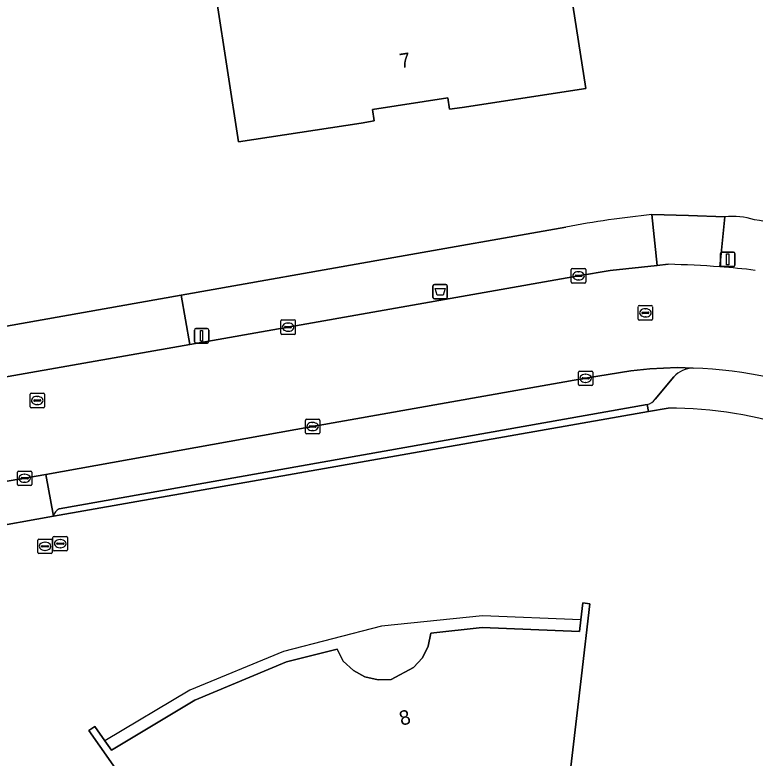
# Model space of a CAD drawing. Extents: x 155018 to 156648, y 383979 to 385733.
# Drawn here: x 155503.5 to 155554.6, y 385438.9 to 385490.2 of the extents above; entities that cross this region are included whole.
import ezdxf

# ---------------------------------------------------------------- set-up
doc = ezdxf.new("R2010")
doc.units = 0
for name, color, linetype in [('IMGEO_Afvalbak', 7, 'Continuous'), ('IMGEO_Erf', 7, 'Continuous'), ('IMGEO_Kolk', 7, 'Continuous'), ('IMGEO_Lichtmast', 7, 'Continuous'), ('IMGEO_Pand', 7, 'Continuous'), ('IMGEO_Pand_nummerreeks', 7, 'Continuous'), ('IMGEO_Pand_overbouw', 7, 'Continuous'), ('IMGEO_Parkeervlak_open', 7, 'Continuous'), ('IMGEO_Rijbaan_lokaal_gesloten', 7, 'Continuous'), ('IMGEO_Rijbaan_lokaal_open', 7, 'Continuous'), ('IMGEO_Rioolput', 7, 'Continuous'), ('IMGEO_Voetpad_open', 7, 'Continuous')]:
    doc.layers.add(name, color=color, linetype=linetype)

msp = doc.modelspace()

# ---------------------------------------------------------------- linework, layer by layer
at = {"layer": 'IMGEO_Afvalbak'}
for p, q in [((155532.325, 385470.684), (155532.325, 385471.484)), ((155532.325, 385471.484), (155532.325, 385470.684)), ((155532.425, 385471.584), (155533.215, 385471.584)), ((155533.215, 385471.584), (155532.425, 385471.584)), ((155533.315, 385471.484), (155533.315, 385470.684)), ((155533.315, 385470.684), (155533.315, 385471.484)), ((155533.215, 385470.584), (155532.425, 385470.584)), ((155532.425, 385470.584), (155533.215, 385470.584))]:
    msp.add_line(p, q, dxfattribs=at)
msp.add_lwpolyline([(155532.468, 385471.298), (155533.172, 385471.298), (155533.023, 385470.828), (155532.617, 385470.828), (155532.468, 385471.298)], dxfattribs=at)
for centre, start, end in [((155532.425, 385471.484), 90, 180), ((155532.425, 385471.484), 90, 180), ((155533.215, 385471.484), 0, 90), ((155533.215, 385471.484), 360, 90), ((155532.425, 385470.684), 180, 270), ((155532.425, 385470.684), 180, 270), ((155533.215, 385470.684), 270, 0), ((155533.215, 385470.684), 270, 0)]:
    msp.add_arc(centre, 0.1, start, end, dxfattribs=at)
at = {"layer": 'IMGEO_Erf'}
for points in [[(155540.589, 385499.881), (155542.869, 385485.109), (155534.335, 385483.79), (155533.47, 385483.666), (155533.353, 385484.456), (155528.148, 385483.652), (155528.263, 385482.866), (155527.377, 385482.717), (155518.887, 385481.426), (155516.61, 385496.214)], [(155547.437, 385476.395), (155549.961, 385476.327), (155552.485, 385476.253)], [(155405.406, 385451.645), (155408.672, 385452.036), (155431.137, 385456.017), (155437.066, 385457.067), (155475.32, 385463.846), (155483.715, 385465.307), (155494.525, 385467.247), (155500, 385468.196), (155514.933, 385470.839), (155529.237, 385473.373), (155541.495, 385475.534)], [(155548.564, 385463.028), (155547.209, 385462.803), (155506.127, 385455.592), (155501.228, 385454.712), (155501.079, 385455.431), (155500.875, 385455.396), (155500, 385455.246), (155491.77, 385453.831), (155486.928, 385452.886), (155468.958, 385449.712), (155462.983, 385448.657)], [(155513.432, 385433.848), (155508.562, 385440.785), (155508.976, 385441.067), (155509.662, 385440.08), (155510.123, 385439.418), (155515.872, 385442.873), (155522.205, 385445.523), (155525.698, 385446.408), (155526.129, 385445.562), (155526.837, 385444.923), (155527.625, 385444.498), (155528.53, 385444.274), (155529.44, 385444.318), (155530.986, 385445.129), (155531.603, 385445.806), (155531.997, 385446.604), (155532.178, 385447.514), (155535.73, 385447.906), (155542.444, 385447.609), (155542.537, 385448.416), (155542.673, 385449.592), (155543.155, 385449.534), (155542.579, 385444.568), (155541.257, 385433.167)]]:
    msp.add_lwpolyline(points, dxfattribs=at)
for centre, radius, start, end in [((155554.384, 385407.519), 69.225, 95.75933, 100.7303), ((155552.961, 385470.921), 5.353, 72.9148, 95.105), ((155550.431, 385447.178), 29.15, 76.4514, 81.9086), ((155548.885, 385437.099), 25.931, 50.1368, 90.7099)]:
    msp.add_arc(centre, radius, start, end, dxfattribs=at)
at = {"layer": 'IMGEO_Kolk'}
for p, q in [((155541.878, 385471.746), (155541.878, 385472.598)), ((155541.953, 385472.672), (155542.805, 385472.672)), ((155542.366, 385472.452), (155542.391, 385472.452)), ((155542.879, 385472.598), (155542.879, 385471.746)), ((155542.137, 385472.166), (155542.137, 385472.178)), ((155542.575, 385472.129), (155542.177, 385472.129)), ((155542.18, 385472.215), (155542.578, 385472.215)), ((155542.389, 385471.892), (155542.364, 385471.892)), ((155542.621, 385472.178), (155542.621, 385472.166)), ((155542.805, 385471.672), (155541.953, 385471.672)), ((155521.818, 385468.203), (155521.818, 385469.055)), ((155521.893, 385469.129), (155522.745, 385469.129)), ((155522.306, 385468.909), (155522.331, 385468.909)), ((155522.819, 385469.055), (155522.819, 385468.203)), ((155522.077, 385468.623), (155522.077, 385468.635)), ((155522.515, 385468.586), (155522.117, 385468.586)), ((155522.12, 385468.672), (155522.518, 385468.672)), ((155522.329, 385468.349), (155522.304, 385468.349)), ((155522.561, 385468.635), (155522.561, 385468.623)), ((155522.745, 385468.129), (155521.893, 385468.129)), ((155542.365, 385464.672), (155542.365, 385465.524)), ((155542.44, 385465.598), (155543.292, 385465.598)), ((155542.853, 385465.378), (155542.878, 385465.378)), ((155543.366, 385465.524), (155543.366, 385464.672)), ((155542.624, 385465.092), (155542.624, 385465.104)), ((155543.062, 385465.055), (155542.664, 385465.055)), ((155542.667, 385465.141), (155543.065, 385465.141)), ((155542.876, 385464.818), (155542.851, 385464.818)), ((155543.108, 385465.104), (155543.108, 385465.092)), ((155543.292, 385464.598), (155542.44, 385464.598)), ((155523.512, 385461.344), (155523.512, 385462.196)), ((155523.587, 385462.27), (155524.439, 385462.27)), ((155524.513, 385462.196), (155524.513, 385461.344)), ((155523.771, 385461.764), (155523.771, 385461.776)), ((155524.209, 385461.727), (155523.811, 385461.727)), ((155523.814, 385461.813), (155524.212, 385461.813)), ((155524, 385462.05), (155524.025, 385462.05)), ((155524.255, 385461.776), (155524.255, 385461.764)), ((155524.439, 385461.27), (155523.587, 385461.27)), ((155524.023, 385461.49), (155523.998, 385461.49)), ((155503.624, 385457.771), (155503.624, 385458.623)), ((155503.699, 385458.697), (155504.551, 385458.697)), ((155504.625, 385458.623), (155504.625, 385457.771)), ((155503.883, 385458.191), (155503.883, 385458.203)), ((155504.321, 385458.154), (155503.923, 385458.154)), ((155503.926, 385458.24), (155504.324, 385458.24)), ((155504.112, 385458.477), (155504.137, 385458.477)), ((155504.367, 385458.203), (155504.367, 385458.191)), ((155504.551, 385457.697), (155503.699, 385457.697)), ((155504.135, 385457.917), (155504.11, 385457.917))]:
    msp.add_line(p, q, dxfattribs=at)
for points in [[(155541.878, 385471.746), (155541.878, 385472.598)], [(155541.953, 385472.672), (155542.805, 385472.672)], [(155542.879, 385472.598), (155542.879, 385471.746)], [(155542.805, 385471.672), (155541.953, 385471.672)], [(155521.818, 385468.203), (155521.818, 385469.055)], [(155521.893, 385469.129), (155522.745, 385469.129)], [(155522.819, 385469.055), (155522.819, 385468.203)], [(155522.745, 385468.129), (155521.893, 385468.129)], [(155542.365, 385464.672), (155542.365, 385465.524)], [(155542.44, 385465.598), (155543.292, 385465.598)], [(155543.366, 385465.524), (155543.366, 385464.672)], [(155543.292, 385464.598), (155542.44, 385464.598)], [(155523.512, 385461.344), (155523.512, 385462.196)], [(155523.587, 385462.27), (155524.439, 385462.27)], [(155524.513, 385462.196), (155524.513, 385461.344)], [(155524.439, 385461.27), (155523.587, 385461.27)], [(155503.624, 385457.771), (155503.624, 385458.623)], [(155503.699, 385458.697), (155504.551, 385458.697)], [(155504.625, 385458.623), (155504.625, 385457.771)], [(155504.551, 385457.697), (155503.699, 385457.697)]]:
    msp.add_lwpolyline(points, dxfattribs=at)
for centre, radius, start, end in [((155541.955, 385472.596), 0.0765, 91.552, 178.448), ((155541.955, 385472.596), 0.0765, 91.552, 178.448), ((155542.803, 385472.596), 0.0765, 1.552, 88.448), ((155542.803, 385472.596), 0.0765, 1.552, 88.448), ((155542.177, 385472.175), 0.0403, 85.8775, 175.7526), ((155542.174, 385472.165), 0.0366, 178.938, 274.7102), ((155542.578, 385472.172), 0.043, 264.8664, 352.4533), ((155542.582, 385472.177), 0.0386, 1.7309, 96.639), ((155541.955, 385471.748), 0.0765, 181.552, 268.448), ((155541.955, 385471.748), 0.0765, 181.552, 268.448), ((155542.803, 385471.748), 0.0765, 271.552, 358.448), ((155542.803, 385471.748), 0.0765, 271.552, 358.448), ((155521.895, 385469.053), 0.0765, 91.552, 178.448), ((155521.895, 385469.053), 0.0765, 91.552, 178.448), ((155522.743, 385469.053), 0.0765, 1.552, 88.448), ((155522.743, 385469.053), 0.0765, 1.552, 88.448), ((155522.117, 385468.632), 0.0403, 85.8775, 175.7526), ((155522.114, 385468.622), 0.0366, 178.938, 274.7102), ((155522.518, 385468.629), 0.043, 264.8664, 352.4533), ((155522.522, 385468.634), 0.0386, 1.7309, 96.639), ((155521.895, 385468.205), 0.0765, 181.552, 268.448), ((155521.895, 385468.205), 0.0765, 181.552, 268.448), ((155522.743, 385468.205), 0.0765, 271.552, 358.448), ((155522.743, 385468.205), 0.0765, 271.552, 358.448), ((155542.442, 385465.522), 0.0765, 91.552, 178.448), ((155542.442, 385465.522), 0.0765, 91.552, 178.448), ((155543.29, 385465.522), 0.0765, 1.552, 88.448), ((155543.29, 385465.522), 0.0765, 1.552, 88.448), ((155542.664, 385465.101), 0.0403, 85.8775, 175.7526), ((155542.661, 385465.091), 0.0366, 178.938, 274.7102), ((155543.065, 385465.098), 0.043, 264.8664, 352.4533), ((155543.069, 385465.103), 0.0386, 1.7309, 96.639), ((155542.442, 385464.674), 0.0765, 181.552, 268.448), ((155542.442, 385464.674), 0.0765, 181.552, 268.448), ((155543.29, 385464.674), 0.0765, 271.552, 358.448), ((155543.29, 385464.674), 0.0765, 271.552, 358.448), ((155523.589, 385462.194), 0.0765, 91.552, 178.448), ((155523.589, 385462.194), 0.0765, 91.552, 178.448), ((155524.437, 385462.194), 0.0765, 1.552, 88.448), ((155524.437, 385462.194), 0.0765, 1.552, 88.448), ((155523.811, 385461.773), 0.0403, 85.8775, 175.7526), ((155523.808, 385461.763), 0.0366, 178.938, 274.7102), ((155524.212, 385461.77), 0.043, 264.8664, 352.4533), ((155524.216, 385461.775), 0.0386, 1.7309, 96.639), ((155523.589, 385461.346), 0.0765, 181.552, 268.448), ((155523.589, 385461.346), 0.0765, 181.552, 268.448), ((155524.437, 385461.346), 0.0765, 271.552, 358.448), ((155524.437, 385461.346), 0.0765, 271.552, 358.448), ((155503.701, 385458.621), 0.0765, 91.552, 178.448), ((155503.701, 385458.621), 0.0765, 91.552, 178.448), ((155504.549, 385458.621), 0.0765, 1.552, 88.448), ((155504.549, 385458.621), 0.0765, 1.552, 88.448), ((155503.923, 385458.2), 0.0403, 85.8775, 175.7526), ((155503.92, 385458.19), 0.0366, 178.938, 274.7102), ((155504.324, 385458.197), 0.043, 264.8664, 352.4533), ((155504.328, 385458.202), 0.0386, 1.7309, 96.639), ((155503.701, 385457.773), 0.0765, 181.552, 268.448), ((155503.701, 385457.773), 0.0765, 181.552, 268.448), ((155504.549, 385457.773), 0.0765, 271.552, 358.448), ((155504.549, 385457.773), 0.0765, 271.552, 358.448)]:
    msp.add_arc(centre, radius, start, end, dxfattribs=at)
for centre, major_axis, ratio, start_param, end_param in [((155542.365, 385472.172), (-0.387, 0.002), 0.722429, 4.712389, 7.853982), ((155542.39, 385472.172), (-0.39, 0.002), 0.717154, 1.570796, 4.712389), ((155522.305, 385468.629), (-0.387, 0.002), 0.722429, 4.712389, 7.853982), ((155522.33, 385468.629), (-0.39, 0.002), 0.717154, 1.570796, 4.712389), ((155542.852, 385465.098), (-0.387, 0.002), 0.722429, 4.712389, 7.853982), ((155542.877, 385465.098), (-0.39, 0.002), 0.717154, 1.570796, 4.712389), ((155523.999, 385461.77), (-0.387, 0.002), 0.722429, 4.712389, 7.853982), ((155524.024, 385461.77), (-0.39, 0.002), 0.717154, 1.570796, 4.712389), ((155504.111, 385458.197), (-0.387, 0.002), 0.722429, 4.712389, 7.853982), ((155504.136, 385458.197), (-0.39, 0.002), 0.717154, 1.570796, 4.712389)]:
    msp.add_ellipse(centre, major_axis=major_axis, ratio=ratio, start_param=start_param, end_param=end_param, dxfattribs=at)
at = {"layer": 'IMGEO_Lichtmast'}
for p, q in [((155552.181, 385472.915), (155552.181, 385473.715)), ((155552.181, 385473.715), (155552.181, 385472.915)), ((155552.281, 385473.815), (155553.071, 385473.815)), ((155553.071, 385473.815), (155552.281, 385473.815)), ((155553.171, 385473.715), (155553.171, 385472.915)), ((155553.171, 385472.915), (155553.171, 385473.715)), ((155553.071, 385472.815), (155552.281, 385472.815)), ((155552.281, 385472.815), (155553.071, 385472.815)), ((155515.847, 385467.631), (155515.847, 385468.431)), ((155515.847, 385468.431), (155515.847, 385467.631)), ((155515.947, 385468.531), (155516.737, 385468.531)), ((155516.737, 385468.531), (155515.947, 385468.531)), ((155516.837, 385468.431), (155516.837, 385467.631)), ((155516.837, 385467.631), (155516.837, 385468.431)), ((155516.737, 385467.531), (155515.947, 385467.531)), ((155515.947, 385467.531), (155516.737, 385467.531))]:
    msp.add_line(p, q, dxfattribs=at)
for points in [[(155552.601, 385473.69), (155552.751, 385473.69), (155552.751, 385472.94), (155552.601, 385472.94), (155552.601, 385473.69)], [(155516.267, 385468.406), (155516.417, 385468.406), (155516.417, 385467.656), (155516.267, 385467.656), (155516.267, 385468.406)]]:
    msp.add_lwpolyline(points, dxfattribs=at)
for centre, start, end in [((155552.281, 385473.715), 90, 180), ((155552.281, 385473.715), 90, 180), ((155553.071, 385473.715), 0, 90), ((155553.071, 385473.715), 360, 90), ((155552.281, 385472.915), 180, 270), ((155552.281, 385472.915), 180, 270), ((155553.071, 385472.915), 270, 0), ((155553.071, 385472.915), 270, 0), ((155515.947, 385468.431), 90, 180), ((155515.947, 385468.431), 90, 180), ((155516.737, 385468.431), 0, 90), ((155516.737, 385468.431), 360, 90), ((155515.947, 385467.631), 180, 270), ((155515.947, 385467.631), 180, 270), ((155516.737, 385467.631), 270, 0), ((155516.737, 385467.631), 270, 0)]:
    msp.add_arc(centre, 0.1, start, end, dxfattribs=at)
at = {"layer": 'IMGEO_Pand'}
for points in [[(155516.61, 385496.214), (155518.887, 385481.426), (155527.377, 385482.717), (155528.263, 385482.866), (155528.148, 385483.652), (155533.353, 385484.456), (155533.47, 385483.666), (155534.335, 385483.79), (155542.869, 385485.109), (155540.589, 385499.881)], [(155541.257, 385433.167), (155542.579, 385444.568), (155543.155, 385449.534), (155542.673, 385449.592), (155542.537, 385448.416), (155542.444, 385447.609), (155535.73, 385447.906), (155532.178, 385447.514), (155531.997, 385446.604), (155531.603, 385445.806), (155530.986, 385445.129), (155529.44, 385444.318), (155528.53, 385444.274), (155527.625, 385444.498), (155526.837, 385444.923), (155526.129, 385445.562), (155525.698, 385446.408), (155522.205, 385445.523), (155515.872, 385442.873), (155510.123, 385439.418), (155509.662, 385440.08), (155508.976, 385441.067), (155508.562, 385440.785), (155513.432, 385433.848)]]:
    msp.add_lwpolyline(points, dxfattribs=at)
at = {"layer": 'IMGEO_Pand_overbouw'}
msp.add_lwpolyline([(155509.662, 385440.08), (155510.123, 385439.418), (155515.872, 385442.873), (155522.205, 385445.523), (155525.698, 385446.408), (155526.129, 385445.562), (155526.837, 385444.923), (155527.625, 385444.498), (155528.53, 385444.274), (155529.44, 385444.318), (155530.986, 385445.129), (155531.603, 385445.806), (155531.997, 385446.604), (155532.178, 385447.514), (155535.73, 385447.906), (155542.444, 385447.609), (155542.537, 385448.416), (155535.75, 385448.706), (155528.776, 385447.979), (155521.991, 385446.247), (155515.527, 385443.562)], close=True, dxfattribs=at)
at = {"layer": 'IMGEO_Parkeervlak_open'}
for points in [[(155550.289, 385465.797), (155549.185, 385465.834), (155547.292, 385465.741), (155545.993, 385465.605), (155542.862, 385465.099), (155524.009, 385461.771), (155505.59, 385458.46), (155506.127, 385455.592)], [(155547.664, 385463.661), (155548.968, 385465.194)], [(155506.509, 385456.077), (155547.113, 385463.288)]]:
    msp.add_lwpolyline(points, dxfattribs=at)
for centre, radius, start, end in [((155550.279, 385464.069), 1.728, 89.6839, 139.3869), ((155546.954, 385464.116), 0.844, 280.8701, 327.3221), ((155506.691, 385455.541), 0.566, 108.7461, 174.8039)]:
    msp.add_arc(centre, radius, start, end, dxfattribs=at)
at = {"layer": 'IMGEO_Rijbaan_lokaal_gesloten'}
for points in [[(155548.576, 385472.966), (155547.798, 385472.881), (155544.569, 385472.53), (155542.375, 385472.171), (155515.531, 385467.427), (155503.385, 385465.292), (155500, 385464.685), (155495.142, 385463.824), (155492.391, 385463.322), (155483.105, 385461.675), (155475.947, 385460.443), (155437.644, 385453.691), (155431.732, 385452.649), (155431.661, 385452.636), (155414.341, 385449.584), (155410.596, 385448.886)], [(155504.121, 385458.198), (155505.59, 385458.46), (155524.009, 385461.771), (155542.862, 385465.099), (155545.993, 385465.605), (155547.292, 385465.741), (155549.185, 385465.834), (155550.289, 385465.797)], [(155408.045, 385441.211), (155409.863, 385441.587), (155410.77, 385441.756), (155412.013, 385441.97), (155455.141, 385449.611), (155455.271, 385449.634), (155461.431, 385450.718), (155471.415, 385452.475), (155484.608, 385454.766), (155494.145, 385456.472), (155498.713, 385457.269), (155500, 385457.49), (155504.121, 385458.198)]]:
    msp.add_lwpolyline(points, dxfattribs=at)
for centre, radius, start, end in [((155546.82, 385399.243), 73.744, 85.86566, 88.63585), ((155549.427, 385434.57), 38.321, 82.2844, 85.945), ((155549.627, 385439.113), 26.692, 65.4178, 88.5793)]:
    msp.add_arc(centre, radius, start, end, dxfattribs=at)
at = {"layer": 'IMGEO_Rijbaan_lokaal_open'}
for points in [[(155552.485, 385476.253), (155549.961, 385476.327), (155547.437, 385476.395), (155547.798, 385472.881), (155548.576, 385472.966)], [(155552.137, 385472.795), (155552.485, 385476.253)]]:
    msp.add_lwpolyline(points, dxfattribs=at)
msp.add_lwpolyline([(155515.531, 385467.427), (155514.933, 385470.839), (155500, 385468.196), (155494.525, 385467.247), (155495.142, 385463.824), (155500, 385464.685), (155503.385, 385465.292)], close=True, dxfattribs=at)
msp.add_arc((155546.82, 385399.243), 73.744, 85.86566, 88.63585, dxfattribs=at)
at = {"layer": 'IMGEO_Rioolput'}
for p, q in [((155546.493, 385469.191), (155546.493, 385470.043)), ((155546.568, 385470.117), (155547.42, 385470.117)), ((155546.981, 385469.897), (155547.006, 385469.897)), ((155547.494, 385470.043), (155547.494, 385469.191)), ((155546.752, 385469.611), (155546.752, 385469.623)), ((155547.19, 385469.574), (155546.792, 385469.574)), ((155546.795, 385469.66), (155547.193, 385469.66)), ((155547.004, 385469.337), (155546.979, 385469.337)), ((155547.236, 385469.623), (155547.236, 385469.611)), ((155547.42, 385469.117), (155546.568, 385469.117)), ((155504.499, 385463.14), (155504.499, 385463.992)), ((155504.574, 385464.066), (155505.426, 385464.066)), ((155504.987, 385463.846), (155505.012, 385463.846)), ((155505.5, 385463.992), (155505.5, 385463.14)), ((155504.758, 385463.56), (155504.758, 385463.572)), ((155505.196, 385463.523), (155504.798, 385463.523)), ((155504.801, 385463.609), (155505.199, 385463.609)), ((155505.01, 385463.286), (155504.985, 385463.286)), ((155505.242, 385463.572), (155505.242, 385463.56)), ((155505.426, 385463.066), (155504.574, 385463.066)), ((155505.033, 385453.074), (155505.033, 385453.926)), ((155505.108, 385454), (155505.96, 385454)), ((155506.034, 385453.926), (155506.034, 385453.074)), ((155506.083, 385453.258), (155506.083, 385454.11)), ((155506.158, 385454.184), (155507.01, 385454.184)), ((155506.571, 385453.964), (155506.596, 385453.964)), ((155507.084, 385454.11), (155507.084, 385453.258)), ((155505.292, 385453.494), (155505.292, 385453.506)), ((155505.73, 385453.457), (155505.332, 385453.457)), ((155505.335, 385453.543), (155505.733, 385453.543)), ((155505.521, 385453.78), (155505.546, 385453.78)), ((155505.776, 385453.506), (155505.776, 385453.494)), ((155506.342, 385453.678), (155506.342, 385453.69)), ((155506.78, 385453.641), (155506.382, 385453.641)), ((155506.385, 385453.727), (155506.783, 385453.727)), ((155506.594, 385453.404), (155506.569, 385453.404)), ((155506.826, 385453.69), (155506.826, 385453.678)), ((155505.96, 385453), (155505.108, 385453)), ((155505.544, 385453.22), (155505.519, 385453.22)), ((155507.01, 385453.184), (155506.158, 385453.184))]:
    msp.add_line(p, q, dxfattribs=at)
for points in [[(155546.493, 385469.191), (155546.493, 385470.043)], [(155546.568, 385470.117), (155547.42, 385470.117)], [(155547.494, 385470.043), (155547.494, 385469.191)], [(155547.42, 385469.117), (155546.568, 385469.117)], [(155504.499, 385463.14), (155504.499, 385463.992)], [(155504.574, 385464.066), (155505.426, 385464.066)], [(155505.5, 385463.992), (155505.5, 385463.14)], [(155505.426, 385463.066), (155504.574, 385463.066)], [(155505.033, 385453.074), (155505.033, 385453.926)], [(155505.108, 385454), (155505.96, 385454)], [(155506.034, 385453.926), (155506.034, 385453.074)], [(155506.083, 385453.258), (155506.083, 385454.11)], [(155506.158, 385454.184), (155507.01, 385454.184)], [(155507.084, 385454.11), (155507.084, 385453.258)], [(155505.96, 385453), (155505.108, 385453)], [(155507.01, 385453.184), (155506.158, 385453.184)]]:
    msp.add_lwpolyline(points, dxfattribs=at)
for centre, radius, start, end in [((155546.57, 385470.041), 0.0765, 91.552, 178.448), ((155546.57, 385470.041), 0.0765, 91.552, 178.448), ((155547.418, 385470.041), 0.0765, 1.552, 88.448), ((155547.418, 385470.041), 0.0765, 1.552, 88.448), ((155546.792, 385469.62), 0.0403, 85.8775, 175.7526), ((155546.789, 385469.61), 0.0366, 178.938, 274.7102), ((155547.193, 385469.617), 0.043, 264.8664, 352.4533), ((155547.197, 385469.622), 0.0386, 1.7309, 96.639), ((155546.57, 385469.193), 0.0765, 181.552, 268.448), ((155546.57, 385469.193), 0.0765, 181.552, 268.448), ((155547.418, 385469.193), 0.0765, 271.552, 358.448), ((155547.418, 385469.193), 0.0765, 271.552, 358.448), ((155504.576, 385463.99), 0.0765, 91.552, 178.448), ((155504.576, 385463.99), 0.0765, 91.552, 178.448), ((155505.424, 385463.99), 0.0765, 1.552, 88.448), ((155505.424, 385463.99), 0.0765, 1.552, 88.448), ((155504.798, 385463.569), 0.0403, 85.8775, 175.7526), ((155504.795, 385463.559), 0.0366, 178.938, 274.7102), ((155505.199, 385463.566), 0.043, 264.8664, 352.4533), ((155505.203, 385463.571), 0.0386, 1.7309, 96.639), ((155504.576, 385463.142), 0.0765, 181.552, 268.448), ((155504.576, 385463.142), 0.0765, 181.552, 268.448), ((155505.424, 385463.142), 0.0765, 271.552, 358.448), ((155505.424, 385463.142), 0.0765, 271.552, 358.448), ((155505.11, 385453.924), 0.0765, 91.552, 178.448), ((155505.11, 385453.924), 0.0765, 91.552, 178.448), ((155505.958, 385453.924), 0.0765, 1.552, 88.448), ((155505.958, 385453.924), 0.0765, 1.552, 88.448), ((155506.16, 385454.108), 0.0765, 91.552, 178.448), ((155506.16, 385454.108), 0.0765, 91.552, 178.448), ((155507.008, 385454.108), 0.0765, 1.552, 88.448), ((155507.008, 385454.108), 0.0765, 1.552, 88.448), ((155505.332, 385453.503), 0.0403, 85.8775, 175.7526), ((155505.329, 385453.493), 0.0366, 178.938, 274.7102), ((155505.733, 385453.5), 0.043, 264.8664, 352.4533), ((155505.737, 385453.505), 0.0386, 1.7309, 96.639), ((155506.382, 385453.687), 0.0403, 85.8775, 175.7526), ((155506.379, 385453.677), 0.0366, 178.938, 274.7102), ((155506.783, 385453.684), 0.043, 264.8664, 352.4533), ((155506.787, 385453.689), 0.0386, 1.7309, 96.639), ((155505.11, 385453.076), 0.0765, 181.552, 268.448), ((155505.11, 385453.076), 0.0765, 181.552, 268.448), ((155505.958, 385453.076), 0.0765, 271.552, 358.448), ((155505.958, 385453.076), 0.0765, 271.552, 358.448), ((155506.16, 385453.26), 0.0765, 181.552, 268.448), ((155506.16, 385453.26), 0.0765, 181.552, 268.448), ((155507.008, 385453.26), 0.0765, 271.552, 358.448), ((155507.008, 385453.26), 0.0765, 271.552, 358.448)]:
    msp.add_arc(centre, radius, start, end, dxfattribs=at)
for centre, major_axis, ratio, start_param, end_param in [((155546.98, 385469.617), (-0.387, 0.002), 0.722429, 4.712389, 7.853982), ((155547.005, 385469.617), (-0.39, 0.002), 0.717154, 1.570796, 4.712389), ((155504.986, 385463.566), (-0.387, 0.002), 0.722429, 4.712389, 7.853982), ((155505.011, 385463.566), (-0.39, 0.002), 0.717154, 1.570796, 4.712389), ((155506.57, 385453.684), (-0.387, 0.002), 0.722429, 4.712389, 7.853982), ((155506.595, 385453.684), (-0.39, 0.002), 0.717154, 1.570796, 4.712389), ((155505.52, 385453.5), (-0.387, 0.002), 0.722429, 4.712389, 7.853982), ((155505.545, 385453.5), (-0.39, 0.002), 0.717154, 1.570796, 4.712389)]:
    msp.add_ellipse(centre, major_axis=major_axis, ratio=ratio, start_param=start_param, end_param=end_param, dxfattribs=at)
at = {"layer": 'IMGEO_Voetpad_open'}
for points in [[(155541.495, 385475.534), (155529.237, 385473.373), (155514.933, 385470.839), (155515.531, 385467.427), (155542.375, 385472.171), (155544.569, 385472.53), (155547.798, 385472.881), (155547.437, 385476.395)], [(155552.485, 385476.253), (155552.137, 385472.795)], [(155548.968, 385465.194), (155547.664, 385463.661)], [(155506.127, 385455.592), (155547.209, 385462.803), (155547.113, 385463.288), (155506.509, 385456.077)], [(155547.113, 385463.288), (155547.209, 385462.803), (155548.564, 385463.028)], [(155501.029, 385455.67), (155501.079, 385455.431), (155501.228, 385454.712), (155506.127, 385455.592), (155505.59, 385458.46), (155504.121, 385458.198), (155500, 385457.49), (155498.713, 385457.269), (155499.375, 385457.261), (155500, 385457.043)]]:
    msp.add_lwpolyline(points, dxfattribs=at)
for centre, radius, start, end in [((155554.384, 385407.519), 69.225, 95.75933, 100.7303), ((155552.961, 385470.921), 5.353, 72.9148, 95.105), ((155550.431, 385447.178), 29.15, 76.4514, 81.9086), ((155549.427, 385434.57), 38.321, 82.2844, 85.945), ((155550.279, 385464.069), 1.728, 89.6839, 139.3869), ((155549.627, 385439.113), 26.692, 65.4178, 88.5793), ((155546.954, 385464.116), 0.844, 280.8701, 327.3221), ((155548.885, 385437.099), 25.931, 50.1368, 90.7099), ((155506.691, 385455.541), 0.566, 108.7461, 174.8039)]:
    msp.add_arc(centre, radius, start, end, dxfattribs=at)

# ---------------------------------------------------------------- texts
at = {"layer": 'IMGEO_Pand_nummerreeks'}
for s, rotation, p in [('7', 8.7809, (155530.093, 385486.503)), ('8', 14.2209, (155530.141, 385441.108))]:
    msp.add_text(s, height=1, rotation=rotation, dxfattribs=at).set_placement(p)

doc.saveas('drawing.dxf')
